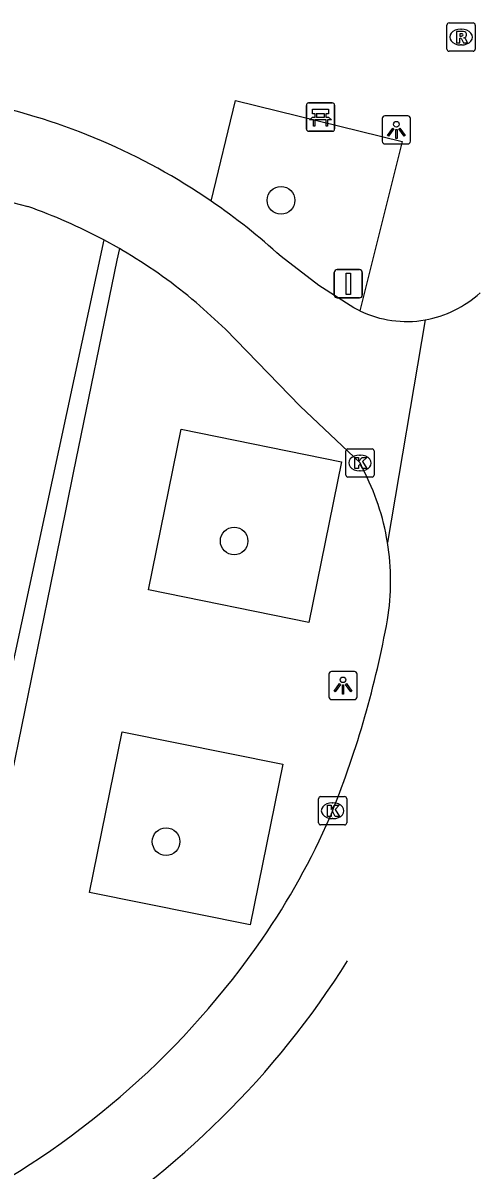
# Model space of a CAD drawing. Extents: x 163686 to 164493, y 382719 to 383870.
# Drawn here: x 164273.16 to 164289.36, y 383185.03 to 383225.65 of the extents above; entities that cross this region are included whole.
import ezdxf

# ---------------------------------------------------------------- set-up
doc = ezdxf.new("R2010")
doc.units = 0
for name, color, linetype in [('IMGEO_Bank', 7, 'Continuous'), ('IMGEO_Boom', 7, 'Continuous'), ('IMGEO_Haag', 7, 'Continuous'), ('IMGEO_Kolk', 7, 'Continuous'), ('IMGEO_Lichtpunt', 7, 'Continuous'), ('IMGEO_Rijbaan_lokaal_open', 7, 'Continuous'), ('IMGEO_Rioolput', 7, 'Continuous'), ('IMGEO_Verkeersbordpaal', 7, 'Continuous'), ('IMGEO_Voetpad_open', 7, 'Continuous')]:
    doc.layers.add(name, color=color, linetype=linetype)

msp = doc.modelspace()

# ---------------------------------------------------------------- linework, layer by layer
at = {"layer": 'IMGEO_Bank'}
for p, q in [((164283.203, 383221.893), (164283.203, 383222.734)), ((164283.203, 383222.734), (164283.203, 383221.893)), ((164283.278, 383222.818), (164284.119, 383222.818)), ((164284.119, 383222.818), (164283.278, 383222.818)), ((164284.203, 383222.743), (164284.203, 383221.902)), ((164284.203, 383221.902), (164284.203, 383222.743)), ((164283.9, 383222.216), (164283.507, 383222.216)), ((164283.512, 383222.324), (164283.512, 383222.43)), ((164283.556, 383222.43), (164283.556, 383222.324)), ((164283.844, 383222.436), (164283.562, 383222.436)), ((164283.562, 383222.318), (164283.844, 383222.318)), ((164283.85, 383222.324), (164283.85, 383222.43)), ((164283.894, 383222.43), (164283.894, 383222.324)), ((164284.128, 383221.818), (164283.287, 383221.818)), ((164283.287, 383221.818), (164284.128, 383221.818))]:
    msp.add_line(p, q, dxfattribs=at)
for points in [[(164283.506, 383222.436), (164283.42, 383222.436), (164283.42, 383222.597), (164283.983, 383222.597), (164283.983, 383222.436), (164283.9, 383222.436)], [(164283.45, 383222.216), (164283.308, 383222.216), (164283.42, 383222.318), (164283.506, 383222.318)], [(164283.5, 383222.209), (164283.5, 383222.002), (164283.457, 383222.002), (164283.457, 383222.209)], [(164283.9, 383222.318), (164283.983, 383222.318), (164284.095, 383222.216), (164283.956, 383222.216)], [(164283.95, 383222.209), (164283.95, 383222.002), (164283.906, 383222.002), (164283.906, 383222.209)]]:
    msp.add_lwpolyline(points, dxfattribs=at)
for centre, radius, start, end in [((164283.281, 383222.74), 0.0779, 92.4484, 184.2845), ((164283.281, 383222.74), 0.0779, 92.4484, 184.2845), ((164284.125, 383222.74), 0.0779, 2.4484, 94.2845), ((164284.125, 383222.74), 0.0779, 2.4484, 94.2845), ((164283.45, 383222.209), 0.00671, 2.8957, 87.1043), ((164283.507, 383222.209), 0.00671, 92.8957, 177.1043), ((164283.505, 383222.429), 0.00671, 2.8957, 87.1043), ((164283.505, 383222.325), 0.00671, 272.8957, 357.1043), ((164283.562, 383222.429), 0.00671, 92.8957, 177.1043), ((164283.562, 383222.325), 0.00671, 182.8957, 267.1043), ((164283.844, 383222.429), 0.00671, 2.8957, 87.1043), ((164283.844, 383222.325), 0.00671, 272.8957, 357.1043), ((164283.901, 383222.429), 0.00671, 92.8957, 177.1043), ((164283.901, 383222.325), 0.00671, 182.8957, 267.1043), ((164283.899, 383222.209), 0.00671, 2.8957, 87.1043), ((164283.956, 383222.209), 0.00671, 92.8957, 177.1043), ((164283.281, 383221.896), 0.0779, 182.4484, 274.2845), ((164283.281, 383221.896), 0.0779, 182.4484, 274.2845), ((164284.125, 383221.896), 0.0779, 272.4484, 4.2845), ((164284.125, 383221.896), 0.0779, 272.4484, 4.2845)]:
    msp.add_arc(centre, radius, start, end, dxfattribs=at)
at = {"layer": 'IMGEO_Boom'}
for centre in [(164282.305, 383219.371), (164280.643, 383207.305), (164278.231, 383196.66)]:
    msp.add_circle(centre, 0.489, dxfattribs=at)
at = {"layer": 'IMGEO_Haag'}
msp.add_lwpolyline([(164276.025, 383217.968), (164271.262, 383195.896), (164269.46, 383187.027), (164263.456, 383188.609)], dxfattribs=at)
at = {"layer": 'IMGEO_Kolk'}
for p, q in [((164284.602, 383209.643), (164284.602, 383210.495)), ((164284.677, 383210.569), (164285.529, 383210.569)), ((164285.09, 383210.349), (164285.115, 383210.349)), ((164285.603, 383210.495), (164285.603, 383209.643)), ((164285.529, 383209.569), (164284.677, 383209.569)), ((164285.113, 383209.789), (164285.088, 383209.789)), ((164283.632, 383197.328), (164283.632, 383198.18)), ((164283.707, 383198.254), (164284.559, 383198.254)), ((164284.633, 383198.18), (164284.633, 383197.328)), ((164284.12, 383198.034), (164284.145, 383198.034)), ((164284.143, 383197.474), (164284.118, 383197.474)), ((164284.559, 383197.254), (164283.707, 383197.254))]:
    msp.add_line(p, q, dxfattribs=at)
for points in [[(164284.602, 383209.643), (164284.602, 383210.495)], [(164284.677, 383210.569), (164285.529, 383210.569)], [(164285.603, 383210.495), (164285.603, 383209.643)], [(164284.923, 383210.269), (164285.046, 383210.269), (164285.046, 383210.118), (164285.176, 383210.269), (164285.34, 383210.269), (164285.194, 383210.118), (164285.347, 383209.869), (164285.195, 383209.869), (164285.11, 383210.033), (164285.046, 383209.966), (164285.046, 383209.869), (164284.923, 383209.869), (164284.923, 383210.269)], [(164285.529, 383209.569), (164284.677, 383209.569)], [(164283.632, 383197.328), (164283.632, 383198.18)], [(164283.707, 383198.254), (164284.559, 383198.254)], [(164284.633, 383198.18), (164284.633, 383197.328)], [(164283.953, 383197.954), (164284.076, 383197.954), (164284.076, 383197.803), (164284.206, 383197.954), (164284.37, 383197.954), (164284.224, 383197.803), (164284.377, 383197.554), (164284.225, 383197.554), (164284.14, 383197.718), (164284.076, 383197.651), (164284.076, 383197.554), (164283.953, 383197.554), (164283.953, 383197.954)], [(164284.559, 383197.254), (164283.707, 383197.254)]]:
    msp.add_lwpolyline(points, dxfattribs=at)
for centre, start, end in [((164284.679, 383210.493), 91.552, 178.448), ((164284.679, 383210.493), 91.552, 178.448), ((164285.527, 383210.493), 1.552, 88.448), ((164285.527, 383210.493), 1.552, 88.448), ((164284.679, 383209.645), 181.552, 268.448), ((164284.679, 383209.645), 181.552, 268.448), ((164285.527, 383209.645), 271.552, 358.448), ((164285.527, 383209.645), 271.552, 358.448), ((164283.709, 383198.178), 91.552, 178.448), ((164283.709, 383198.178), 91.552, 178.448), ((164284.557, 383198.178), 1.552, 88.448), ((164284.557, 383198.178), 1.552, 88.448), ((164283.709, 383197.33), 181.552, 268.448), ((164283.709, 383197.33), 181.552, 268.448), ((164284.557, 383197.33), 271.552, 358.448), ((164284.557, 383197.33), 271.552, 358.448)]:
    msp.add_arc(centre, 0.0765, start, end, dxfattribs=at)
for centre, major_axis, ratio, start_param, end_param in [((164285.089, 383210.069), (-0.387, 0.002), 0.722429, 4.712389, 7.853982), ((164285.114, 383210.069), (-0.39, 0.002), 0.717154, 1.570796, 4.712389), ((164284.119, 383197.754), (-0.387, 0.002), 0.722429, 4.712389, 7.853982), ((164284.144, 383197.754), (-0.39, 0.002), 0.717154, 1.570796, 4.712389)]:
    msp.add_ellipse(centre, major_axis=major_axis, ratio=ratio, start_param=start_param, end_param=end_param, dxfattribs=at)
at = {"layer": 'IMGEO_Lichtpunt'}
for p, q in [((164285.893, 383222.267), (164285.893, 383221.46)), ((164285.893, 383222.267), (164285.893, 383221.46)), ((164286.795, 383222.362), (164285.987, 383222.362)), ((164286.795, 383222.362), (164285.987, 383222.362)), ((164286.889, 383221.46), (164286.889, 383222.267)), ((164286.889, 383221.46), (164286.889, 383222.267)), ((164285.987, 383221.366), (164286.795, 383221.366)), ((164285.987, 383221.366), (164286.795, 383221.366)), ((164284.001, 383202.591), (164284.001, 383201.784)), ((164284.001, 383202.591), (164284.001, 383201.784)), ((164284.903, 383202.686), (164284.095, 383202.686)), ((164284.903, 383202.686), (164284.095, 383202.686)), ((164284.997, 383201.784), (164284.997, 383202.591)), ((164284.997, 383201.784), (164284.997, 383202.591)), ((164284.095, 383201.69), (164284.903, 383201.69)), ((164284.095, 383201.69), (164284.903, 383201.69))]:
    msp.add_line(p, q, dxfattribs=at)
for points in [[(164286.267, 383221.931), (164286.306, 383221.903), (164286.118, 383221.641), (164286.08, 383221.668), (164286.267, 383221.931)], [(164286.369, 383221.883), (164286.416, 383221.883), (164286.416, 383221.561), (164286.369, 383221.561), (164286.369, 383221.883)], [(164286.479, 383221.903), (164286.517, 383221.93), (164286.704, 383221.668), (164286.665, 383221.64), (164286.479, 383221.903)], [(164284.375, 383202.255), (164284.414, 383202.227), (164284.226, 383201.965), (164284.188, 383201.992), (164284.375, 383202.255)], [(164284.477, 383202.207), (164284.524, 383202.207), (164284.524, 383201.885), (164284.477, 383201.885), (164284.477, 383202.207)], [(164284.587, 383202.227), (164284.625, 383202.254), (164284.812, 383201.992), (164284.773, 383201.964), (164284.587, 383202.227)]]:
    msp.add_lwpolyline(points, dxfattribs=at)
for centre in [(164286.392, 383222.065), (164284.5, 383202.389)]:
    msp.add_circle(centre, 0.0994, dxfattribs=at)
for centre, start, end in [((164285.987, 383222.267), 90, 180), ((164285.987, 383222.267), 90, 180), ((164286.795, 383222.267), 0, 90), ((164286.795, 383222.267), 0, 90), ((164285.987, 383221.46), 180, 270), ((164285.987, 383221.46), 180, 270), ((164286.795, 383221.46), 270, 0), ((164286.795, 383221.46), 270, 360), ((164284.095, 383202.591), 90, 180), ((164284.095, 383202.591), 90, 180), ((164284.903, 383202.591), 0, 90), ((164284.903, 383202.591), 0, 90), ((164284.095, 383201.784), 180, 270), ((164284.095, 383201.784), 180, 270), ((164284.903, 383201.784), 270, 0), ((164284.903, 383201.784), 270, 360)]:
    msp.add_arc(centre, 0.0946, start, end, dxfattribs=at)
at = {"layer": 'IMGEO_Rijbaan_lokaal_open'}
for points in [[(164272.789, 383219.292), (164273.333, 383219.151)], [(164276.576, 383217.661), (164276.025, 383217.968)], [(164276.848, 383217.5), (164276.712, 383217.581), (164276.576, 383217.661)], [(164285.097, 383215.459), (164284.887, 383215.568), (164283.645, 383216.357), (164282.307, 383217.379)], [(164285.202, 383209.86), (164285.103, 383210.069), (164282.985, 383212.086), (164280.339, 383214.808), (164279.292, 383215.755)], [(164287.411, 383215.135), (164286.076, 383207.258)], [(164284.133, 383197.754), (164284.046, 383197.535)]]:
    msp.add_lwpolyline(points, dxfattribs=at)
for centre, radius, start, end in [((164267.055, 383200.694), 22.604, 55.58, 78.1386), ((164267.036, 383200.657), 22.645, 47.5964, 55.5939), ((164267.104, 383201.323), 18.885, 61.8118, 70.742), ((164267.283, 383201.519), 18.625, 49.8493, 59.0975), ((164286.754, 383218.92), 3.841, 279.8424, 312.6565), ((164286.759, 383218.905), 3.826, 244.2515, 279.8073), ((164277.694, 383205.89), 8.493, 9.2671, 27.8669), ((164277.691, 383205.883), 8.497, 350.7287, 9.3131), ((164251.595, 383210.771), 35.045, 338.1965, 349.7158), ((164260.12, 383208.028), 26.126, 325.4458, 336.3191), ((164257.314, 383210.054), 29.586, 297.8016, 325.297), ((164258.382, 383208.982), 31.056, 301.4603, 327.799)]:
    msp.add_arc(centre, radius, start, end, dxfattribs=at)
at = {"layer": 'IMGEO_Rioolput'}
for p, q in [((164288.183, 383224.726), (164288.183, 383225.578)), ((164288.258, 383225.652), (164289.11, 383225.652)), ((164288.671, 383225.432), (164288.696, 383225.432)), ((164289.184, 383225.578), (164289.184, 383224.726)), ((164289.11, 383224.652), (164288.258, 383224.652)), ((164288.694, 383224.872), (164288.669, 383224.872))]:
    msp.add_line(p, q, dxfattribs=at)
for points in [[(164288.183, 383224.726), (164288.183, 383225.578)], [(164288.258, 383225.652), (164289.11, 383225.652)], [(164288.772, 383225.35), (164288.52, 383225.352), (164288.52, 383224.952)], [(164289.184, 383225.578), (164289.184, 383224.726)], [(164288.52, 383224.952), (164288.644, 383224.952), (164288.644, 383225.114), (164288.655, 383225.114)], [(164288.698, 383225.271), (164288.644, 383225.271), (164288.644, 383225.19)], [(164288.644, 383225.19), (164288.696, 383225.19)], [(164288.702, 383225.085), (164288.773, 383224.952), (164288.913, 383224.952), (164288.848, 383225.078)], [(164289.11, 383224.652), (164288.258, 383224.652)]]:
    msp.add_lwpolyline(points, dxfattribs=at)
for centre, radius, start, end in [((164288.26, 383225.576), 0.0765, 91.552, 178.448), ((164288.26, 383225.576), 0.0765, 91.552, 178.448), ((164288.771, 383225.24), 0.109, 350.3612, 89.416), ((164289.108, 383225.576), 0.0765, 1.552, 88.448), ((164289.108, 383225.576), 0.0765, 1.552, 88.448), ((164288.654, 383225.061), 0.0533, 26.0293, 88.6989), ((164288.68, 383225.379), 0.19, 274.7715, 282.9687), ((164288.704, 383225.175), 0.0964, 77.0061, 93.1865), ((164288.718, 383225.232), 0.0378, 276.6634, 79.6772), ((164288.769, 383225.24), 0.112, 277.5842, 350.9817), ((164288.753, 383225.025), 0.108, 29.5134, 73.7905), ((164288.26, 383224.728), 0.0765, 181.552, 268.448), ((164288.26, 383224.728), 0.0765, 181.552, 268.448), ((164289.108, 383224.728), 0.0765, 271.552, 358.448), ((164289.108, 383224.728), 0.0765, 271.552, 358.448)]:
    msp.add_arc(centre, radius, start, end, dxfattribs=at)
for centre, major_axis, ratio, start_param, end_param in [((164288.67, 383225.152), (-0.387, 0.002), 0.722429, 4.712389, 7.853982), ((164288.695, 383225.152), (-0.39, 0.002), 0.717154, 1.570796, 4.712389)]:
    msp.add_ellipse(centre, major_axis=major_axis, ratio=ratio, start_param=start_param, end_param=end_param, dxfattribs=at)
at = {"layer": 'IMGEO_Verkeersbordpaal'}
for p, q in [((164284.193, 383216.016), (164284.193, 383216.816)), ((164284.193, 383216.816), (164284.193, 383216.016)), ((164284.293, 383216.916), (164285.083, 383216.916)), ((164285.083, 383216.916), (164284.293, 383216.916)), ((164285.183, 383216.816), (164285.183, 383216.016)), ((164285.183, 383216.016), (164285.183, 383216.816)), ((164285.083, 383215.916), (164284.293, 383215.916)), ((164284.293, 383215.916), (164285.083, 383215.916))]:
    msp.add_line(p, q, dxfattribs=at)
msp.add_lwpolyline([(164284.613, 383216.791), (164284.763, 383216.791), (164284.763, 383216.041), (164284.613, 383216.041), (164284.613, 383216.791)], dxfattribs=at)
for centre, start, end in [((164284.293, 383216.816), 90, 180), ((164284.293, 383216.816), 90, 180), ((164285.083, 383216.816), 0, 90), ((164285.083, 383216.816), 360, 90), ((164284.293, 383216.016), 180, 270), ((164284.293, 383216.016), 180, 270), ((164285.083, 383216.016), 270, 0), ((164285.083, 383216.016), 270, 0)]:
    msp.add_arc(centre, 0.1, start, end, dxfattribs=at)
at = {"layer": 'IMGEO_Voetpad_open'}
for points in [[(164279.832, 383219.341), (164280.691, 383222.909), (164286.6, 383221.456), (164285.097, 383215.459)], [(164276.576, 383217.661), (164276.491, 383217.248), (164274.945, 383209.718), (164274.478, 383207.443), (164272.069, 383195.709), (164271.594, 383193.399), (164270.071, 383185.979), (164263.239, 383187.743)], [(164277.607, 383205.575), (164278.763, 383211.266), (164284.443, 383210.112), (164283.287, 383204.421), (164277.607, 383205.575)], [(164275.52, 383194.862), (164276.672, 383200.551), (164282.367, 383199.398), (164281.215, 383193.709), (164275.52, 383194.862)]]:
    msp.add_lwpolyline(points, dxfattribs=at)

doc.saveas('drawing.dxf')
